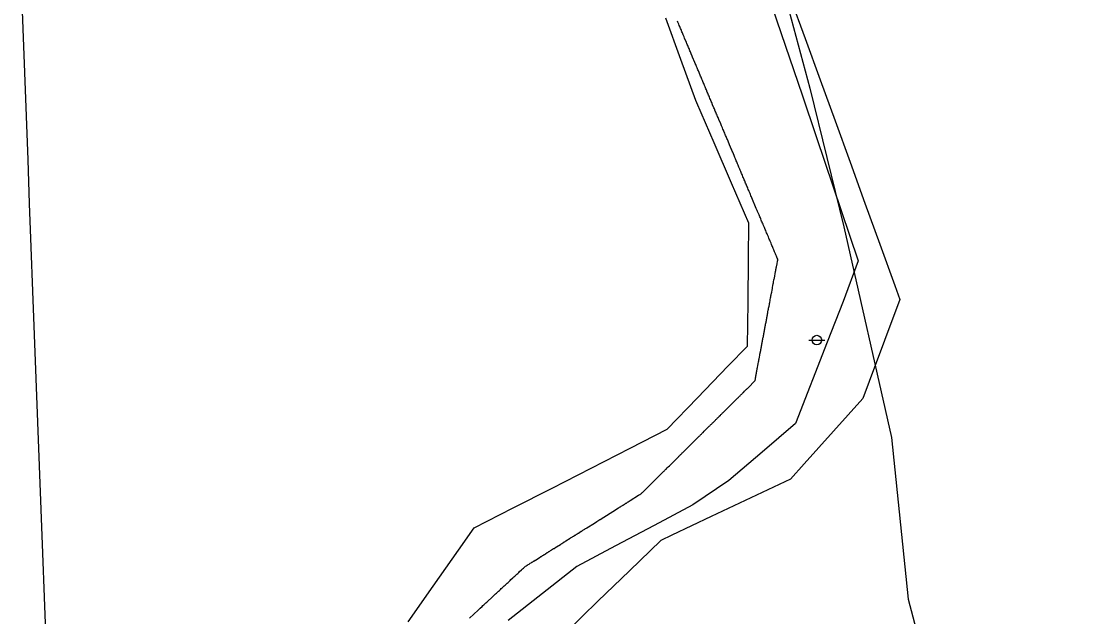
# Model space of a CAD drawing. Extents: x 2132221 to 2141942, y 535736 to 547298.
# Drawn here: x 2136687 to 2137049.2, y 541243.7 to 541447.9 of the extents above; entities that cross this region are included whole.
import ezdxf

# ---------------------------------------------------------------- set-up
doc = ezdxf.new("R2010")
doc.units = 0
for name, color, linetype in [('RD_EX_Driveway', 7, 'Continuous'), ('RD_EX_Fence_Other', 7, 'Continuous'), ('RD_EX_SU_Pole', 7, 'Continuous'), ('RD_EX_VEG', 7, 'Continuous'), ('RD_HC_Cl', 7, 'Continuous'), ('TOPO_E_TLIML-Line', 7, 'Continuous')]:
    doc.layers.add(name, color=color, linetype=linetype)

msp = doc.modelspace()

# ---------------------------------------------------------------- linework, layer by layer
at = {"layer": 'RD_EX_Driveway'}
for points in [[(2136940.19, 541465.22), (2136954.64, 541422.61), (2136959.46, 541408.41), (2136973.91, 541365.8), (2136968.75, 541351.83), (2136963.28, 541337.86), (2136952.35, 541309.93), (2136941, 541300.17), (2136929.56, 541290.46), (2136917.22, 541282.09), (2136903.98, 541275.04), (2136890.74, 541267.99), (2136877.51, 541260.93), (2136865.7, 541251.69), (2136853.89, 541242.43)], [(2136840.67, 541243.22), (2136843.65, 541245.98), (2136843.98, 541246.29), (2136844.31, 541246.6), (2136844.97, 541247.21), (2136845.3, 541247.52), (2136845.63, 541247.82), (2136846.29, 541248.44), (2136846.62, 541248.74), (2136846.95, 541249.05), (2136848.28, 541250.28), (2136848.61, 541250.59), (2136849.27, 541251.2), (2136849.6, 541251.51), (2136849.93, 541251.81), (2136850.59, 541252.43), (2136850.92, 541252.74), (2136851.25, 541253.04), (2136851.58, 541253.35), (2136851.91, 541253.66), (2136852.24, 541253.96), (2136852.58, 541254.27), (2136852.91, 541254.58), (2136853.24, 541254.89), (2136853.57, 541255.19), (2136853.9, 541255.5), (2136854.23, 541255.81), (2136854.56, 541256.11), (2136854.89, 541256.42), (2136855.55, 541257.03), (2136855.88, 541257.34), (2136856.21, 541257.65), (2136856.87, 541258.26), (2136857.21, 541258.57), (2136857.54, 541258.88), (2136857.87, 541259.18), (2136858.53, 541259.8), (2136858.86, 541260.11), (2136859.19, 541260.41), (2136859.52, 541260.72), (2136859.76, 541260.92), (2136859.89, 541261.01), (2136860.17, 541261.18), (2136860.44, 541261.35), (2136860.57, 541261.43), (2136860.84, 541261.6), (2136861.11, 541261.77), (2136861.38, 541261.94), (2136861.52, 541262.03), (2136861.79, 541262.2), (2136861.93, 541262.28), (2136862.06, 541262.37), (2136862.2, 541262.45), (2136862.33, 541262.54), (2136862.47, 541262.62), (2136862.6, 541262.71), (2136862.74, 541262.79), (2136863.14, 541263.05), (2136863.28, 541263.13), (2136864.23, 541263.73), (2136864.36, 541263.81), (2136864.91, 541264.15), (2136865.04, 541264.24), (2136865.18, 541264.32), (2136865.31, 541264.41), (2136865.45, 541264.5), (2136865.72, 541264.67), (2136865.85, 541264.75), (2136865.99, 541264.84), (2136866.26, 541265.01), (2136866.39, 541265.09), (2136866.67, 541265.26), (2136866.8, 541265.35), (2136866.94, 541265.43), (2136867.07, 541265.52), (2136867.34, 541265.69), (2136867.48, 541265.77), (2136867.61, 541265.86), (2136867.75, 541265.94), (2136867.88, 541266.03), (2136868.02, 541266.11), (2136868.16, 541266.2), (2136868.29, 541266.28), (2136868.43, 541266.37), (2136868.7, 541266.54), (2136868.83, 541266.62), (2136869.51, 541267.05), (2136869.64, 541267.13), (2136870.32, 541267.56), (2136870.46, 541267.64), (2136871.81, 541268.49), (2136871.95, 541268.58), (2136872.22, 541268.75), (2136872.35, 541268.83), (2136872.62, 541269), (2136872.76, 541269.09), (2136873.17, 541269.34), (2136873.3, 541269.43), (2136873.57, 541269.6), (2136873.71, 541269.68), (2136875.2, 541270.62), (2136875.33, 541270.71), (2136876.01, 541271.13), (2136876.14, 541271.22), (2136876.28, 541271.3), (2136876.69, 541271.56), (2136876.82, 541271.64), (2136876.96, 541271.73), (2136877.09, 541271.81), (2136877.23, 541271.9), (2136877.5, 541272.07), (2136877.63, 541272.15), (2136877.91, 541272.32), (2136878.04, 541272.41), (2136878.99, 541273), (2136879.12, 541273.09), (2136879.4, 541273.26), (2136879.53, 541273.34), (2136879.8, 541273.51), (2136879.94, 541273.6), (2136880.07, 541273.68), (2136880.21, 541273.77), (2136880.34, 541273.85), (2136880.48, 541273.94), (2136880.75, 541274.11), (2136880.88, 541274.19), (2136883.46, 541275.81), (2136884.27, 541276.32), (2136884.68, 541276.58), (2136885.35, 541277), (2136885.49, 541277.09), (2136891.04, 541280.57), (2136891.18, 541280.66), (2136891.72, 541281), (2136891.85, 541281.08), (2136891.99, 541281.17), (2136892.12, 541281.26), (2136892.26, 541281.34), (2136892.4, 541281.43), (2136892.67, 541281.6), (2136893.07, 541281.85), (2136893.21, 541281.94), (2136893.34, 541282.02), (2136893.48, 541282.11), (2136893.75, 541282.28), (2136894.02, 541282.45), (2136894.16, 541282.53), (2136894.29, 541282.62), (2136894.43, 541282.7), (2136894.56, 541282.79), (2136894.83, 541282.96), (2136895.1, 541283.13), (2136895.78, 541283.55), (2136898.62, 541285.34), (2136899.03, 541285.59), (2136899.17, 541285.68), (2136899.44, 541285.85), (2136899.59, 541285.98), (2136899.79, 541286.17), (2136899.98, 541286.36), (2136900.94, 541287.31), (2136901.13, 541287.5), (2136901.32, 541287.69), (2136901.51, 541287.88), (2136901.71, 541288.07), (2136901.9, 541288.26), (2136902.09, 541288.45), (2136902.28, 541288.64), (2136902.86, 541289.21), (2136903.05, 541289.4), (2136903.24, 541289.59), (2136903.63, 541289.97), (2136903.82, 541290.16), (2136904.01, 541290.35), (2136907.08, 541293.4), (2136907.27, 541293.59), (2136907.47, 541293.78), (2136907.66, 541293.97), (2136907.85, 541294.16), (2136908.04, 541294.35), (2136908.43, 541294.73), (2136908.81, 541295.11), (2136909.19, 541295.49), (2136909.77, 541296.06), (2136910.35, 541296.64), (2136910.92, 541297.21), (2136912.27, 541298.54), (2136912.46, 541298.73), (2136912.65, 541298.92), (2136912.84, 541299.11), (2136913.03, 541299.3), (2136913.23, 541299.49), (2136913.42, 541299.68), (2136913.61, 541299.87), (2136913.8, 541300.06), (2136913.99, 541300.25), (2136914.19, 541300.44), (2136914.38, 541300.63), (2136914.76, 541301.01), (2136915.15, 541301.39), (2136915.34, 541301.59), (2136915.53, 541301.78), (2136915.72, 541301.97), (2136915.91, 541302.16), (2136916.11, 541302.35), (2136916.3, 541302.54), (2136916.49, 541302.73), (2136916.68, 541302.92), (2136916.87, 541303.11), (2136917.07, 541303.3), (2136917.26, 541303.49), (2136917.45, 541303.68), (2136917.64, 541303.87), (2136918.03, 541304.25), (2136918.41, 541304.63), (2136918.79, 541305.01), (2136919.18, 541305.39), (2136919.37, 541305.58), (2136919.56, 541305.77), (2136919.75, 541305.96), (2136919.95, 541306.15), (2136920.14, 541306.34), (2136920.33, 541306.53), (2136920.52, 541306.73), (2136920.71, 541306.92), (2136921.1, 541307.3), (2136921.48, 541307.68), (2136921.67, 541307.87), (2136922.63, 541308.82), (2136922.83, 541309.01), (2136923.02, 541309.2), (2136923.21, 541309.39), (2136923.4, 541309.58), (2136923.59, 541309.77), (2136923.79, 541309.96), (2136923.98, 541310.15), (2136924.17, 541310.34), (2136924.36, 541310.53), (2136924.75, 541310.91), (2136924.94, 541311.1), (2136925.13, 541311.29), (2136925.32, 541311.48), (2136925.51, 541311.67), (2136925.71, 541311.86), (2136925.9, 541312.06), (2136926.09, 541312.25), (2136926.28, 541312.44), (2136926.67, 541312.82), (2136926.86, 541313.01), (2136927.05, 541313.2), (2136927.24, 541313.39), (2136927.43, 541313.58), (2136927.63, 541313.77), (2136927.82, 541313.96), (2136928.01, 541314.15), (2136928.2, 541314.34), (2136928.59, 541314.72), (2136928.78, 541314.91), (2136928.97, 541315.1), (2136929.16, 541315.29), (2136929.35, 541315.48), (2136929.55, 541315.67), (2136929.74, 541315.86), (2136932.04, 541318.15), (2136932.43, 541318.53), (2136932.62, 541318.72), (2136932.81, 541318.91), (2136933, 541319.1), (2136933.19, 541319.29), (2136933.39, 541319.48), (2136933.58, 541319.67), (2136933.77, 541319.86), (2136933.96, 541320.05), (2136934.15, 541320.24), (2136934.35, 541320.43), (2136934.54, 541320.62), (2136934.92, 541321), (2136935.31, 541321.38), (2136935.5, 541321.57), (2136935.69, 541321.76), (2136935.88, 541321.95), (2136936.07, 541322.14), (2136936.27, 541322.33), (2136938.38, 541324.43), (2136938.52, 541324.67), (2136938.64, 541325.32), (2136938.7, 541325.64), (2136938.76, 541325.96), (2136938.82, 541326.29), (2136938.88, 541326.61), (2136938.94, 541326.93), (2136939, 541327.25), (2136939.06, 541327.58), (2136939.12, 541327.9), (2136939.19, 541328.22), (2136939.25, 541328.54), (2136939.31, 541328.87), (2136939.37, 541329.19), (2136939.49, 541329.83), (2136939.61, 541330.48), (2136939.73, 541331.12), (2136939.79, 541331.45), (2136939.85, 541331.77), (2136939.92, 541332.09), (2136940.04, 541332.74), (2136940.16, 541333.38), (2136940.22, 541333.71), (2136940.46, 541335), (2136940.52, 541335.32), (2136940.58, 541335.64), (2136940.65, 541335.96), (2136940.71, 541336.29), (2136940.77, 541336.61), (2136940.83, 541336.93), (2136940.89, 541337.25), (2136940.95, 541337.58), (2136941.01, 541337.9), (2136941.07, 541338.22), (2136941.13, 541338.55), (2136941.19, 541338.87), (2136941.25, 541339.19), (2136941.31, 541339.51), (2136941.38, 541339.84), (2136941.44, 541340.16), (2136941.5, 541340.48), (2136941.56, 541340.8), (2136941.62, 541341.13), (2136941.68, 541341.45), (2136941.74, 541341.77), (2136941.8, 541342.09), (2136941.86, 541342.42), (2136941.92, 541342.74), (2136941.98, 541343.06), (2136942.04, 541343.38), (2136942.11, 541343.71), (2136942.17, 541344.03), (2136942.23, 541344.35), (2136942.29, 541344.68), (2136942.35, 541345), (2136942.41, 541345.32), (2136942.47, 541345.64), (2136942.53, 541345.97), (2136942.59, 541346.29), (2136942.65, 541346.61), (2136942.71, 541346.93), (2136942.77, 541347.26), (2136942.84, 541347.58), (2136942.9, 541347.9), (2136942.96, 541348.22), (2136943.08, 541348.87), (2136943.14, 541349.19), (2136943.2, 541349.51), (2136943.26, 541349.84), (2136943.32, 541350.16), (2136943.44, 541350.8), (2136943.5, 541351.13), (2136943.57, 541351.45), (2136943.69, 541352.1), (2136943.75, 541352.42), (2136943.87, 541353.06), (2136943.93, 541353.39), (2136943.99, 541353.71), (2136944.05, 541354.03), (2136944.17, 541354.68), (2136944.23, 541355), (2136944.36, 541355.64), (2136944.48, 541356.29), (2136944.54, 541356.61), (2136944.66, 541357.26), (2136944.78, 541357.9), (2136944.84, 541358.23), (2136944.9, 541358.55), (2136945.02, 541359.19), (2136945.09, 541359.52), (2136945.15, 541359.84), (2136945.57, 541362.1), (2136945.63, 541362.42), (2136945.69, 541362.74), (2136945.75, 541363.06), (2136945.82, 541363.39), (2136945.88, 541363.71), (2136946.06, 541364.68), (2136946.24, 541365.65), (2136946.3, 541365.97), (2136946.3, 541366.3), (2136946.15, 541366.67), (2136946, 541367.03), (2136945.84, 541367.39), (2136945.69, 541367.75), (2136945.54, 541368.12), (2136945.23, 541368.84), (2136944.93, 541369.57), (2136944.77, 541369.93), (2136944.62, 541370.29), (2136944.47, 541370.66), (2136944.32, 541371.02), (2136944.16, 541371.38), (2136944.01, 541371.75), (2136943.71, 541372.47), (2136943.55, 541372.83), (2136943.4, 541373.2), (2136943.25, 541373.56), (2136943.09, 541373.92), (2136942.79, 541374.65), (2136942.64, 541375.01), (2136942.48, 541375.37), (2136942.33, 541375.74), (2136942.18, 541376.1), (2136942.03, 541376.46), (2136941.87, 541376.83), (2136941.72, 541377.19), (2136941.41, 541377.91), (2136941.26, 541378.28), (2136941.11, 541378.64), (2136940.96, 541379), (2136940.8, 541379.36), (2136940.65, 541379.73), (2136940.5, 541380.09), (2136940.35, 541380.45), (2136940.19, 541380.82), (2136940.04, 541381.18), (2136939.89, 541381.54), (2136939.43, 541382.63), (2136939.28, 541382.99), (2136938.97, 541383.72), (2136937.44, 541387.35), (2136937.29, 541387.71), (2136937.14, 541388.07), (2136936.99, 541388.44), (2136936.83, 541388.8), (2136936.53, 541389.52), (2136936.38, 541389.89), (2136936.22, 541390.25), (2136936.07, 541390.61), (2136935.92, 541390.98), (2136935.76, 541391.34), (2136935.46, 541392.06), (2136935.31, 541392.43), (2136935, 541393.15), (2136934.85, 541393.52), (2136934.54, 541394.24), (2136934.39, 541394.6), (2136934.24, 541394.97), (2136934.09, 541395.33), (2136933.93, 541395.69), (2136933.78, 541396.06), (2136933.63, 541396.42), (2136933.47, 541396.78), (2136933.32, 541397.14), (2136933.02, 541397.87), (2136932.86, 541398.23), (2136932.71, 541398.6), (2136932.56, 541398.96), (2136932.41, 541399.32), (2136932.25, 541399.68), (2136932.1, 541400.05), (2136931.95, 541400.41), (2136931.79, 541400.77), (2136931.64, 541401.14), (2136931.49, 541401.5), (2136931.34, 541401.86), (2136930.88, 541402.95), (2136930.73, 541403.31), (2136930.57, 541403.68), (2136930.42, 541404.04), (2136930.27, 541404.4), (2136930.11, 541404.76), (2136929.81, 541405.49), (2136929.66, 541405.85), (2136929.05, 541407.3), (2136928.89, 541407.67), (2136928.74, 541408.03), (2136928.59, 541408.39), (2136928.44, 541408.76), (2136928.28, 541409.12), (2136928.13, 541409.48), (2136927.98, 541409.84), (2136927.82, 541410.21), (2136927.67, 541410.57), (2136927.52, 541410.93), (2136927.37, 541411.3), (2136927.06, 541412.02), (2136926.91, 541412.38), (2136926.76, 541412.75), (2136926.14, 541414.2), (2136925.99, 541414.56), (2136925.84, 541414.92), (2136925.69, 541415.29), (2136925.53, 541415.65), (2136925.38, 541416.01), (2136925.23, 541416.38), (2136925.08, 541416.74), (2136924.92, 541417.1), (2136924.62, 541417.83), (2136924.46, 541418.19), (2136924.01, 541419.28), (2136923.7, 541420), (2136923.55, 541420.37), (2136923.4, 541420.73), (2136923.24, 541421.09), (2136923.09, 541421.46), (2136922.94, 541421.82), (2136922.79, 541422.18), (2136922.63, 541422.54), (2136922.48, 541422.91), (2136922.33, 541423.27), (2136922.17, 541423.63), (2136921.87, 541424.36), (2136921.72, 541424.72), (2136921.56, 541425.08), (2136921.41, 541425.45), (2136921.26, 541425.81), (2136921.11, 541426.17), (2136920.95, 541426.54), (2136920.8, 541426.9), (2136920.65, 541427.26), (2136920.49, 541427.62), (2136920.34, 541427.99), (2136920.19, 541428.35), (2136920.04, 541428.71), (2136919.88, 541429.07), (2136919.73, 541429.44), (2136919.12, 541430.89), (2136918.97, 541431.25), (2136918.81, 541431.61), (2136918.66, 541431.98), (2136918.51, 541432.34), (2136918.36, 541432.7), (2136918.2, 541433.07), (2136918.05, 541433.43), (2136917.9, 541433.79), (2136917.14, 541435.61), (2136916.98, 541435.97), (2136916.68, 541436.69), (2136916.37, 541437.42), (2136916.22, 541437.78), (2136915.91, 541438.51), (2136915.76, 541438.87), (2136915.61, 541439.23), (2136915.46, 541439.6), (2136915.3, 541439.96), (2136915.15, 541440.32), (2136915, 541440.69), (2136914.84, 541441.05), (2136914.39, 541442.14), (2136914.23, 541442.5), (2136913.93, 541443.23), (2136913.62, 541443.95), (2136913.47, 541444.31), (2136913.16, 541445.04), (2136913.01, 541445.4), (2136912.71, 541446.13), (2136912.55, 541446.49), (2136912.4, 541446.85), (2136912.1, 541447.58), (2136911.94, 541447.94)]]:
    msp.add_lwpolyline(points, dxfattribs=at)
at = {"layer": 'RD_EX_Fence_Other'}
msp.add_line((2136990.99, 541249.71), (2137007.68, 541187.23), dxfattribs=at)
msp.add_lwpolyline([(2136863.14, 541665.11), (2136877.84, 541636.25), (2136902.9, 541584.06), (2136926.35, 541522.69), (2136943.76, 541475.63), (2136957.35, 541424.97), (2136968.91, 541377.35), (2136985.27, 541305.22), (2136990.99, 541249.71)], dxfattribs=at)
at = {"layer": 'RD_EX_SU_Pole'}
msp.add_line((2136956.97, 541338.55), (2136962.47, 541338.55), dxfattribs=at)
msp.add_circle((2136959.72, 541338.56), 1.65, dxfattribs=at)
at = {"layer": 'RD_EX_VEG'}
for points in [[(2136950.61, 541456.03), (2136955.72, 541441.93), (2136960.84, 541427.83), (2136965.96, 541413.73), (2136971.08, 541399.63), (2136976.19, 541385.53), (2136981.31, 541371.43), (2136986.43, 541357.33), (2136988.18, 541352.49), (2136982.91, 541338.45), (2136977.63, 541324.41), (2136975.42, 541318.52), (2136965.4, 541307.35), (2136955.37, 541296.19), (2136950.64, 541290.93), (2136937.09, 541284.5), (2136923.54, 541278.08), (2136909.98, 541271.65), (2136906.24, 541269.88), (2136895.46, 541259.45), (2136884.69, 541249.01), (2136873.91, 541238.58)], [(2136819.64, 541241.98), (2136828.28, 541254.24), (2136836.92, 541266.5), (2136842.32, 541274.17), (2136855.67, 541281.01), (2136869.02, 541287.85), (2136882.37, 541294.69), (2136895.72, 541301.53), (2136908.37, 541308.02), (2136918.8, 541318.8), (2136929.22, 541329.58), (2136935.95, 541336.54), (2136936.12, 541351.54), (2136936.28, 541366.54), (2136936.42, 541378.63), (2136930.46, 541392.39), (2136924.49, 541406.16), (2136918.53, 541419.92), (2136918.19, 541420.72), (2136913.1, 541434.83), (2136908.01, 541448.94)]]:
    msp.add_lwpolyline(points, dxfattribs=at)
at = {"layer": 'RD_HC_Cl'}
for centre, radius, start, end in [((2135716.74, 541144.04), 1431.84, 1.67918, 36.06251), ((2135784.3, 541107.9), 1400.95, 1.32972, 36.48455)]:
    msp.add_arc(centre, radius, start, end, dxfattribs=at)
at = {"layer": 'TOPO_E_TLIML-Line'}
msp.add_lwpolyline([(2136687.03, 541460.33), (2136687.59, 541445.34), (2136688.15, 541430.35), (2136688.71, 541415.36), (2136689.27, 541400.37), (2136689.83, 541385.38), (2136690.39, 541370.39), (2136690.96, 541355.4), (2136691.52, 541340.41), (2136692.08, 541325.42), (2136692.64, 541310.43), (2136693.2, 541295.44), (2136693.76, 541280.45), (2136694.32, 541265.46), (2136694.88, 541250.47), (2136695.44, 541235.48)], dxfattribs=at)

doc.saveas('drawing.dxf')
